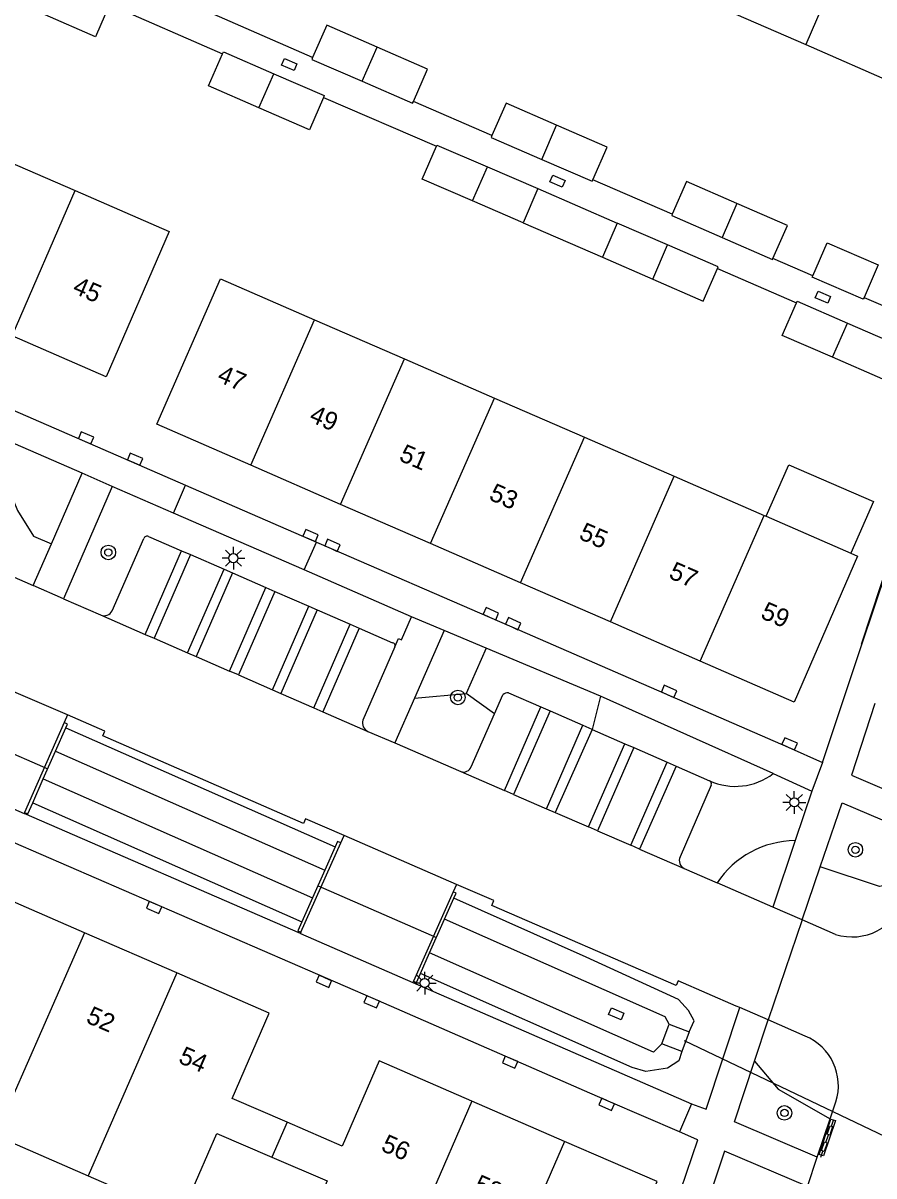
# Model space of a CAD drawing. Extents: x 136000 to 141014, y 402000 to 403500.
# Drawn here: x 138774.4 to 138821.2, y 402842.4 to 402905.9 of the extents above; entities that cross this region are included whole.
import ezdxf

# ---------------------------------------------------------------- set-up
doc = ezdxf.new("R2010")
doc.units = 0
for name, color, linetype in [('gg-afsc-hekwerk', 7, 'Continuous'), ('gg-anno-huisnummerreeks BGT', 7, 'Continuous'), ('gg-bbg-bijgebouw', 7, 'Continuous'), ('gg-bbg-hoofdgebouw', 7, 'Continuous'), ('gg-bbg-luifel en loopbrug', 7, 'Continuous'), ('gg-bbg-tussenscheiding', 7, 'Continuous'), ('gg-knt-verharding', 7, 'Continuous'), ('gg-knt-verharding nz', 7, 'Continuous'), ('gg-kntw-bovenkant insteek waterloop', 7, 'Continuous'), ('gg-kntw-waterlijn', 7, 'Continuous'), ('gg-kwrk-duiker nz buis', 7, 'Continuous'), ('gg-kwrk-kunstwerk', 7, 'Continuous'), ('gg-kwrk-uitstroombak niveau min 01', 7, 'Continuous'), ('gt-grn-afwateringsgoot', 7, 'Continuous'), ('gt-grn-groengrens', 7, 'Continuous'), ('gt-grn-weggrens', 7, 'Continuous'), ('gt-symb-afwateringsgoot', 7, 'Continuous'), ('gt-symb-boom', 7, 'Continuous'), ('gt-symb-kolk', 7, 'Continuous'), ('gt-symb-kolk center center', 7, 'Continuous'), ('gt-symb-lichtmast', 7, 'Continuous')]:
    doc.layers.add(name, color=color, linetype=linetype)

# ---------------------------------------------------------------- blocks, each defined once
blk = doc.blocks.new('gt0-KOLK')
at = {"layer": 'gt-symb-kolk'}
blk.add_lwpolyline([(0, 0), (0.375, 0), (0.375, 0.4), (-0.375, 0.4), (-0.375, 0), (0, 0)], dxfattribs=at)
blk = doc.blocks.new('gt0-LMAST')
at = {"layer": 'gt-symb-lichtmast'}
for p, q in [((-0.182, 0.173), (-0.447, 0.438)), ((-0.005, 0.246), (-0.005, 0.621)), ((0.172, 0.173), (0.437, 0.438)), ((-0.255, -0.004), (-0.63, -0.004)), ((-0.182, -0.181), (-0.447, -0.446)), ((-0.005, -0.254), (-0.005, -0.629)), ((0.437, -0.446), (0.172, -0.181)), ((0.245, -0.004), (0.62, -0.004))]:
    blk.add_line(p, q, dxfattribs=at)
blk.add_circle((-0.005, -0.004), 0.25, dxfattribs=at)
blk = doc.blocks.new('gt0-BOOM')
at = {"layer": 'gt-symb-boom'}
for radius in [0.4, 0.2]:
    blk.add_circle((0, 0), radius, dxfattribs=at)
blk = doc.blocks.new('gt0-KOLKCC')
at = {"layer": 'gt-symb-kolk center center'}
blk.add_lwpolyline([(-0.375, 0.2), (0.375, 0.2), (0.375, -0.2), (-0.375, -0.2)], close=True, dxfattribs=at)
blk = doc.blocks.new('gt0-AFWGT_1')
at = {"layer": 'gt-symb-afwateringsgoot'}
for p, q in [((-1.076, 0), (-0.726, 0)), ((-0.225, 0), (0.225, 0)), ((0.725, 0), (1.075, 0))]:
    blk.add_line(p, q, dxfattribs=at)
for points in [[(-0.726, 0.075), (-0.225, 0.075), (-0.225, -0.075), (-0.726, -0.075)], [(0.225, 0.075), (0.725, 0.075), (0.725, -0.075), (0.225, -0.075)]]:
    blk.add_lwpolyline(points, close=True, dxfattribs=at)

msp = doc.modelspace()

# ---------------------------------------------------------------- linework, layer by layer
at = {"layer": 'gg-afsc-hekwerk'}
for p, q in [((138779.15, 402906.872), (138785.363, 402904.168)), ((138790.33, 402903.966), (138783.314, 402907.027)), ((138790.928, 402901.76), (138797.143, 402899.075)), ((138800.206, 402899.665), (138795.877, 402901.548)), ((138810.135, 402895.331), (138805.761, 402897.232)), ((138817.873, 402891.939), (138815.678, 402892.897)), ((138812.616, 402892.342), (138816.968, 402890.454)), ((138820.692, 402890.749), (138826.078, 402888.418)), ((138825.489, 402886.708), (138820.535, 402871.644))]:
    msp.add_line(p, q, dxfattribs=at)
at = {"layer": 'gg-bbg-bijgebouw'}
for p, q in [((138791.102, 402905.741), (138790.33, 402903.966)), ((138793.877, 402904.534), (138791.102, 402905.741)), ((138784.594, 402902.401), (138785.363, 402904.168)), ((138787.374, 402901.191), (138784.594, 402902.401)), ((138800.978, 402901.442), (138800.206, 402899.665)), ((138803.759, 402900.234), (138800.978, 402901.442)), ((138796.359, 402897.261), (138797.143, 402899.075)), ((138799.95, 402897.943), (138802.728, 402896.742)), ((138799.137, 402896.061), (138796.359, 402897.261)), ((138802.728, 402896.742), (138801.915, 402894.86)), ((138810.923, 402897.136), (138810.135, 402895.331)), ((138813.697, 402895.926), (138810.923, 402897.136)), ((138801.915, 402894.86), (138799.137, 402896.061)), ((138807.095, 402894.848), (138806.287, 402892.962)), ((138809.875, 402893.64), (138807.095, 402894.848)), ((138806.287, 402892.962), (138809.063, 402891.756)), ((138817.844, 402891.872), (138817.873, 402891.939)), ((138816.188, 402888.657), (138816.968, 402890.454)), ((138818.959, 402887.456), (138816.188, 402888.657)), ((138821.729, 402886.254), (138818.959, 402887.456))]:
    msp.add_line(p, q, dxfattribs=at)
for points in [[(138779.15, 402906.872), (138778.375, 402905.107), (138775.605, 402906.31)], [(138785.363, 402904.168), (138785.412, 402904.281), (138788.192, 402903.071)], [(138795.877, 402901.548), (138796.651, 402903.327), (138793.877, 402904.534)], [(138790.33, 402903.966), (138790.284, 402903.861), (138793.059, 402902.654)], [(138788.192, 402903.071), (138790.972, 402901.861), (138790.928, 402901.76)], [(138793.059, 402902.654), (138795.833, 402901.447), (138795.877, 402901.548)], [(138790.928, 402901.76), (138790.154, 402899.981), (138787.374, 402901.191)], [(138805.761, 402897.232), (138806.54, 402899.025), (138803.759, 402900.234)], [(138797.143, 402899.075), (138797.172, 402899.143), (138799.95, 402897.943)], [(138800.206, 402899.665), (138800.161, 402899.562), (138802.942, 402898.354)], [(138802.942, 402898.354), (138805.723, 402897.145), (138805.761, 402897.232)], [(138810.135, 402895.331), (138810.103, 402895.257), (138812.877, 402894.047)], [(138815.678, 402892.897), (138816.471, 402894.715), (138813.697, 402895.926)], [(138812.877, 402894.047), (138815.651, 402892.836), (138815.678, 402892.897)], [(138812.616, 402892.342), (138812.655, 402892.432), (138809.875, 402893.64)], [(138817.873, 402891.939), (138818.66, 402893.757), (138821.466, 402892.538), (138820.692, 402890.749)], [(138809.063, 402891.756), (138811.838, 402890.55), (138812.616, 402892.342)], [(138820.692, 402890.749), (138820.652, 402890.657), (138817.844, 402891.872)], [(138816.968, 402890.454), (138817.004, 402890.538), (138819.775, 402889.337)], [(138819.775, 402889.337), (138822.545, 402888.135), (138822.495, 402888.02)]]:
    msp.add_lwpolyline(points, dxfattribs=at)
at = {"layer": 'gg-bbg-hoofdgebouw'}
for p, q in [((138812.529, 402906.823), (138817.48, 402904.669)), ((138817.48, 402904.669), (138822.432, 402902.514)), ((138772.302, 402898.788), (138777.253, 402896.632)), ((138777.253, 402896.632), (138782.432, 402894.376)), ((138782.432, 402894.376), (138778.958, 402886.376)), ((138781.742, 402883.764), (138785.256, 402891.775)), ((138785.256, 402891.775), (138790.437, 402889.52)), ((138790.437, 402889.52), (138795.388, 402887.366)), ((138778.958, 402886.376), (138773.775, 402888.63)), ((138795.388, 402887.366), (138800.34, 402885.211)), ((138800.34, 402885.211), (138805.291, 402883.056)), ((138786.922, 402881.507), (138781.742, 402883.764)), ((138805.291, 402883.056), (138810.242, 402880.901)), ((138791.872, 402879.35), (138786.922, 402881.507)), ((138810.242, 402880.901), (138815.194, 402878.746)), ((138796.823, 402877.193), (138791.872, 402879.35)), ((138815.194, 402878.746), (138815.307, 402878.697)), ((138815.307, 402878.697), (138819.971, 402876.667)), ((138801.773, 402875.036), (138796.823, 402877.193)), ((138806.724, 402872.879), (138801.773, 402875.036)), ((138811.674, 402870.722), (138806.724, 402872.879)), ((138816.841, 402868.471), (138811.674, 402870.722)), ((138782.847, 402853.552), (138777.76, 402855.765)), ((138804.199, 402844.276), (138799.099, 402846.494))]:
    msp.add_line(p, q, dxfattribs=at)
for points in [[(138819.971, 402876.667), (138820.339, 402876.507), (138816.841, 402868.471)], [(138777.76, 402855.765), (138772.672, 402857.979), (138770.637, 402853.302), (138767.39, 402854.715)], [(138788.93, 402845.334), (138785.899, 402846.647), (138787.935, 402851.338), (138782.847, 402853.552)], [(138799.099, 402846.494), (138793.999, 402848.711), (138791.96, 402844.021), (138788.93, 402845.334)], [(138773.696, 402846.828), (138772.731, 402844.65), (138777.96, 402842.379)], [(138777.96, 402842.379), (138783.073, 402840.159), (138785.055, 402844.718), (138788.089, 402843.411)], [(138799.936, 402834.117), (138804.88, 402831.961), (138809.299, 402842.059), (138804.199, 402844.276)], [(138788.089, 402843.411), (138791.122, 402842.105), (138789.132, 402837.51), (138794.229, 402835.291)]]:
    msp.add_lwpolyline(points, dxfattribs=at)
at = {"layer": 'gg-bbg-luifel en loopbrug'}
for p, q in [((138802.728, 402896.742), (138807.095, 402894.848)), ((138801.915, 402894.86), (138806.287, 402892.962))]:
    msp.add_line(p, q, dxfattribs=at)
msp.add_lwpolyline([(138815.307, 402878.697), (138816.545, 402881.541), (138821.208, 402879.509), (138819.971, 402876.667)], dxfattribs=at)
at = {"layer": 'gg-bbg-tussenscheiding'}
for p, q in [((138820.972, 402912.694), (138817.48, 402904.669)), ((138793.059, 402902.654), (138793.877, 402904.534)), ((138787.374, 402901.191), (138788.192, 402903.071)), ((138802.942, 402898.354), (138803.759, 402900.234)), ((138799.137, 402896.061), (138799.95, 402897.943)), ((138773.775, 402888.63), (138777.253, 402896.632)), ((138813.697, 402895.926), (138812.877, 402894.047)), ((138809.063, 402891.756), (138809.875, 402893.64)), ((138786.922, 402881.507), (138790.437, 402889.52)), ((138818.959, 402887.456), (138819.775, 402889.337)), ((138791.872, 402879.35), (138795.388, 402887.366)), ((138796.823, 402877.193), (138800.34, 402885.211)), ((138801.773, 402875.036), (138805.291, 402883.056)), ((138806.724, 402872.879), (138810.242, 402880.901)), ((138811.674, 402870.722), (138815.194, 402878.746)), ((138782.847, 402853.552), (138777.96, 402842.379)), ((138799.099, 402846.494), (138794.229, 402835.291)), ((138788.93, 402845.334), (138788.089, 402843.411))]:
    msp.add_line(p, q, dxfattribs=at)
for points in [[(138777.76, 402855.765), (138773.825, 402846.771), (138773.696, 402846.828)], [(138804.199, 402844.276), (138799.806, 402834.173), (138799.936, 402834.117)]]:
    msp.add_lwpolyline(points, dxfattribs=at)
at = {"layer": 'gg-knt-verharding'}
for p, q in [((138820.576, 402871.63), (138825.608, 402886.706)), ((138777.639, 402881.081), (138773.105, 402883.042)), ((138775.943, 402877.185), (138777.639, 402881.081)), ((138779.281, 402880.341), (138776.601, 402874.16)), ((138782.665, 402878.875), (138779.281, 402880.341)), ((138783.334, 402880.414), (138790.551, 402877.27)), ((138789.868, 402875.745), (138782.665, 402878.875)), ((138768.497, 402877.687), (138774.941, 402874.882)), ((138781.297, 402877.59), (138783.114, 402876.799)), ((138774.941, 402874.882), (138775.943, 402877.185)), ((138779.294, 402873.501), (138781.033, 402877.471)), ((138783.114, 402876.799), (138783.601, 402876.587)), ((138783.601, 402876.587), (138785.45, 402875.781)), ((138785.45, 402875.781), (138785.913, 402875.58)), ((138795.776, 402873.17), (138789.868, 402875.745)), ((138785.913, 402875.58), (138787.754, 402874.778)), ((138776.601, 402874.16), (138774.941, 402874.882)), ((138787.754, 402874.778), (138788.246, 402874.564)), ((138788.246, 402874.564), (138790.128, 402873.744)), ((138776.601, 402874.16), (138778.653, 402873.264)), ((138790.128, 402873.744), (138790.583, 402873.546)), ((138790.583, 402873.546), (138792.395, 402872.756)), ((138792.395, 402872.756), (138792.894, 402872.539)), ((138792.894, 402872.539), (138794.736, 402871.737)), ((138797.572, 402872.401), (138795.939, 402868.683)), ((138799.879, 402871.432), (138797.572, 402872.401)), ((138794.861, 402871.518), (138793.091, 402867.478)), ((138806.178, 402868.786), (138799.879, 402871.432)), ((138818.409, 402865.138), (138820.576, 402871.63)), ((138820.535, 402871.644), (138820.576, 402871.63)), ((138795.939, 402868.683), (138794.856, 402866.215)), ((138800.344, 402867.816), (138800.806, 402868.867)), ((138801.11, 402868.985), (138802.904, 402868.199)), ((138815.695, 402864.526), (138806.178, 402868.786)), ((138802.904, 402868.199), (138803.401, 402867.981)), ((138776.831, 402867.768), (138776.655, 402867.336)), ((138799.065, 402864.911), (138800.344, 402867.816)), ((138803.401, 402867.981), (138805.211, 402867.188)), ((138793.377, 402866.854), (138794.856, 402866.215)), ((138805.211, 402867.188), (138805.7, 402866.974)), ((138805.7, 402866.974), (138805.721, 402866.965)), ((138805.721, 402866.965), (138807.521, 402866.176)), ((138794.856, 402866.215), (138798.484, 402864.639)), ((138807.521, 402866.176), (138808.019, 402865.958)), ((138808.019, 402865.958), (138809.852, 402865.155)), ((138816.515, 402865.994), (138818.409, 402865.138)), ((138809.852, 402865.155), (138810.342, 402864.941)), ((138810.342, 402864.941), (138812.192, 402864.13)), ((138815.695, 402864.526), (138817.81, 402863.57)), ((138812.28, 402863.891), (138810.561, 402859.941)), ((138817.81, 402863.57), (138816.893, 402860.839)), ((138774.469, 402862.389), (138774.441, 402862.324)), ((138789.654, 402855.722), (138774.441, 402862.324)), ((138791.878, 402860.708), (138792.066, 402861.119)), ((138816.893, 402860.839), (138815.664, 402857.181)), ((138810.797, 402859.301), (138812.61, 402858.51)), ((138817.289, 402856.474), (138818.285, 402859.388)), ((138815.664, 402857.181), (138812.61, 402858.51)), ((138798.252, 402858.418), (138798.065, 402858.026)), ((138817.289, 402856.474), (138815.664, 402857.181)), ((138819.125, 402855.675), (138817.289, 402856.474)), ((138789.683, 402855.789), (138789.654, 402855.722)), ((138795.878, 402853.096), (138795.851, 402853.035)), ((138795.851, 402853.035), (138811.2, 402846.336)), ((138813.851, 402851.644), (138813.651, 402851.731)), ((138815.41, 402850.966), (138813.851, 402851.644)), ((138814.66, 402848.7), (138815.41, 402850.966)), ((138817.452, 402850.078), (138815.41, 402850.966)), ((138818.83, 402845.518), (138819.144, 402846.453)), ((138811.2, 402846.336), (138810.535, 402844.798)), ((138818.12, 402843.405), (138818.83, 402845.518)), ((138811.485, 402844.387), (138810.535, 402844.798)), ((138817.575, 402841.787), (138818.12, 402843.405))]:
    msp.add_line(p, q, dxfattribs=at)
for points in [[(138702.285, 402915.644), (138703.575, 402915.062), (138719.766, 402908.049), (138729.642, 402903.735), (138742.253, 402898.276), (138756.608, 402891.996), (138758.128, 402891.356), (138766.635, 402887.68), (138768.085, 402887.036), (138783.334, 402880.414)], [(138810.535, 402844.798), (138806.601, 402846.5), (138793.659, 402852.138), (138772.323, 402861.396), (138760.224, 402866.672), (138750.19, 402871.027), (138748.316, 402871.852), (138742.136, 402874.546), (138719.048, 402884.579), (138713.488, 402886.975), (138705.712, 402890.379), (138695.129, 402894.972), (138693.571, 402895.636)], [(138790.551, 402877.27), (138791.342, 402876.916), (138800.07, 402873.151), (138801.294, 402872.603), (138816.515, 402865.994)], [(138794.861, 402871.518), (138795.061, 402871.973), (138795.224, 402871.899), (138795.776, 402873.17)], [(138821.291, 402868.388), (138820.001, 402864.45), (138824.53, 402862.496)], [(138792.066, 402861.119), (138789.941, 402862.044), (138789.825, 402861.79), (138778.774, 402866.6), (138778.894, 402866.863), (138776.831, 402867.768)], [(138818.285, 402859.388), (138819.49, 402862.915), (138824.025, 402860.987)], [(138813.651, 402851.731), (138810.454, 402853.112), (138810.348, 402852.854), (138800.196, 402857.275), (138800.313, 402857.534), (138798.252, 402858.418)], [(138811.2, 402846.336), (138811.994, 402846.044), (138813.851, 402851.644)], [(138818.12, 402843.405), (138813.557, 402845.362), (138814.66, 402848.7)], [(138808.738, 402836.109), (138811.532, 402844.367), (138811.485, 402844.387)], [(138817.575, 402841.787), (138813.013, 402843.731), (138811.596, 402839.521), (138811.714, 402839.481)]]:
    msp.add_lwpolyline(points, dxfattribs=at)
for centre, radius, start, end in [((138781.213, 402877.423), 0.187, 63.36947, 165.15819), ((138778.844, 402873.732), 0.506, 247.7859, 332.79632), ((138794.701, 402871.572), 0.169, 341.34675, 78.08665), ((138801.06, 402868.662), 0.326, 81.23924, 141.18899), ((138793.597, 402867.333), 0.527, 163.97615, 245.27098), ((138798.633, 402865.078), 0.463, 251.2482, 338.92588), ((138812.107, 402863.963), 0.188, 337.48964, 62.93786), ((138811.016, 402859.745), 0.496, 156.75856, 243.72434), ((138820.033, 402858.546), 3.011, 252.4422, 342.1956), ((138816.315, 402847.34), 2.965, 342.59361, 67.44883)]:
    msp.add_arc(centre, radius, start, end, dxfattribs=at)
at = {"layer": 'gg-knt-verharding nz'}
for p, q in [((138779.281, 402880.341), (138777.639, 402881.081)), ((138781.109, 402872.195), (138783.114, 402876.799)), ((138783.601, 402876.587), (138781.596, 402871.983)), ((138783.445, 402871.178), (138785.45, 402875.781)), ((138785.913, 402875.58), (138783.908, 402870.976)), ((138785.749, 402870.175), (138787.754, 402874.778)), ((138788.246, 402874.564), (138786.241, 402869.96)), ((138788.123, 402869.141), (138790.128, 402873.744)), ((138778.653, 402873.264), (138781.109, 402872.195)), ((138790.583, 402873.546), (138788.578, 402868.943)), ((138797.572, 402872.401), (138795.776, 402873.17)), ((138790.391, 402868.154), (138792.395, 402872.756)), ((138792.894, 402872.539), (138790.889, 402867.937)), ((138781.109, 402872.195), (138781.596, 402871.983)), ((138781.596, 402871.983), (138783.445, 402871.178)), ((138783.445, 402871.178), (138783.908, 402870.976)), ((138783.908, 402870.976), (138785.749, 402870.175)), ((138786.241, 402869.96), (138785.749, 402870.175)), ((138786.241, 402869.96), (138788.123, 402869.141)), ((138776.831, 402867.768), (138772.959, 402869.415)), ((138788.123, 402869.141), (138788.578, 402868.943)), ((138788.578, 402868.943), (138790.391, 402868.154)), ((138790.391, 402868.154), (138790.889, 402867.937)), ((138800.888, 402863.597), (138802.904, 402868.199)), ((138790.889, 402867.937), (138793.377, 402866.854)), ((138803.401, 402867.981), (138801.386, 402863.381)), ((138803.199, 402862.595), (138805.211, 402867.188)), ((138805.721, 402866.965), (138803.688, 402862.383)), ((138805.512, 402861.592), (138807.521, 402866.176)), ((138808.019, 402865.958), (138806.011, 402861.376)), ((138807.847, 402860.58), (138809.852, 402865.155)), ((138810.342, 402864.941), (138808.338, 402860.367)), ((138798.484, 402864.639), (138800.888, 402863.597)), ((138801.386, 402863.381), (138800.888, 402863.597)), ((138801.386, 402863.381), (138803.199, 402862.595)), ((138803.199, 402862.595), (138803.688, 402862.383)), ((138803.688, 402862.383), (138805.512, 402861.592)), ((138798.252, 402858.418), (138792.066, 402861.119)), ((138806.011, 402861.376), (138805.512, 402861.592)), ((138806.011, 402861.376), (138807.847, 402860.58)), ((138808.338, 402860.367), (138807.847, 402860.58)), ((138808.338, 402860.367), (138810.797, 402859.301))]:
    msp.add_line(p, q, dxfattribs=at)
at = {"layer": 'gg-kntw-bovenkant insteek waterloop'}
for p, q in [((138776.737, 402867.046), (138791.572, 402860.491)), ((138774.915, 402862.922), (138789.735, 402856.374))]:
    msp.add_line(p, q, dxfattribs=at)
for points in [[(138811.071, 402850.304), (138811.345, 402850.908), (138811.036, 402851.485), (138810.469, 402852.092), (138805.4, 402854.428), (138798.103, 402857.664)], [(138810.669, 402849.23), (138810.488, 402848.716), (138809.868, 402848.306), (138808.676, 402848.128), (138807.924, 402848.341), (138796.262, 402853.514)]]:
    msp.add_lwpolyline(points, dxfattribs=at)
at = {"layer": 'gg-kntw-waterlijn'}
for p, q in [((138776.17, 402865.762), (138791, 402859.209)), ((138775.495, 402864.235), (138790.319, 402857.684))]:
    msp.add_line(p, q, dxfattribs=at)
for points in [[(138809.965, 402850.731), (138809.739, 402851.135), (138797.596, 402856.521)], [(138809.563, 402849.657), (138809.092, 402849.198), (138796.772, 402854.663)]]:
    msp.add_lwpolyline(points, dxfattribs=at)
at = {"layer": 'gg-kwrk-duiker nz buis'}
for p, q in [((138771.521, 402866.625), (138775.75, 402864.783)), ((138790.626, 402858.353), (138797.155, 402855.499)), ((138810.784, 402849.837), (138830.436, 402840.434))]:
    msp.add_line(p, q, dxfattribs=at)
at = {"layer": 'gg-kwrk-kunstwerk'}
for p, q in [((138776.655, 402867.336), (138774.469, 402862.389)), ((138776.17, 402865.762), (138776.737, 402867.046)), ((138775.495, 402864.235), (138776.17, 402865.762)), ((138774.915, 402862.922), (138775.495, 402864.235)), ((138789.683, 402855.789), (138791.878, 402860.708)), ((138791.572, 402860.491), (138791, 402859.209)), ((138791, 402859.209), (138790.319, 402857.684)), ((138798.065, 402858.026), (138795.878, 402853.096)), ((138790.319, 402857.684), (138789.735, 402856.374)), ((138797.596, 402856.521), (138798.103, 402857.664)), ((138796.772, 402854.663), (138797.596, 402856.521)), ((138796.262, 402853.514), (138796.772, 402854.663))]:
    msp.add_line(p, q, dxfattribs=at)
for points in [[(138776.737, 402867.046), (138776.83, 402867.257), (138776.655, 402867.336)], [(138774.469, 402862.389), (138774.645, 402862.311), (138774.915, 402862.922)], [(138791.878, 402860.708), (138791.705, 402860.79), (138791.572, 402860.491)], [(138798.103, 402857.664), (138798.229, 402857.947), (138798.065, 402858.026)], [(138789.735, 402856.374), (138789.51, 402855.871), (138789.683, 402855.789)], [(138795.878, 402853.096), (138796.042, 402853.017), (138796.262, 402853.514)]]:
    msp.add_lwpolyline(points, dxfattribs=at)
at = {"layer": 'gg-kwrk-uitstroombak niveau min 01'}
for p, q in [((138809.563, 402849.657), (138809.965, 402850.731)), ((138809.965, 402850.731), (138811.071, 402850.304)), ((138811.071, 402850.304), (138810.669, 402849.23)), ((138810.669, 402849.23), (138809.563, 402849.657))]:
    msp.add_line(p, q, dxfattribs=at)
at = {"layer": 'gt-grn-afwateringsgoot'}
msp.add_lwpolyline([(138818.455, 402843.475), (138818.229, 402843.56), (138818.869, 402845.506), (138819.113, 402845.427), (138818.455, 402843.475)], dxfattribs=at)
at = {"layer": 'gt-grn-groengrens'}
for p, q in [((138782.665, 402878.875), (138783.334, 402880.414)), ((138789.868, 402875.745), (138790.551, 402877.27)), ((138799.879, 402871.432), (138798.783, 402868.938)), ((138795.939, 402868.683), (138798.783, 402868.938)), ((138800.344, 402867.816), (138798.783, 402868.938)), ((138806.178, 402868.786), (138805.721, 402866.965))]:
    msp.add_line(p, q, dxfattribs=at)
for points in [[(138772.805, 402882.081), (138774.07, 402879.015), (138774.965, 402877.61), (138775.943, 402877.185)], [(138823.234, 402858.623), (138821.538, 402858.314), (138818.285, 402859.388)], [(138814.66, 402848.7), (138815.97, 402847.15), (138818.83, 402845.518)]]:
    msp.add_lwpolyline(points, dxfattribs=at)
for centre, radius, start, end in [((138813.608, 402867.292), 3.465, 245.87036, 307.02899), ((138816.939, 402855.652), 5.187, 90.50768, 146.56505)]:
    msp.add_arc(centre, radius, start, end, dxfattribs=at)
at = {"layer": 'gt-grn-weggrens'}
for p, q in [((138818.409, 402865.138), (138817.81, 402863.57)), ((138770.588, 402864.005), (138774.441, 402862.324)), ((138817.289, 402856.474), (138815.41, 402850.966)), ((138789.654, 402855.722), (138795.851, 402853.035))]:
    msp.add_line(p, q, dxfattribs=at)

# ---------------------------------------------------------------- block references
at = {"layer": 'gt-symb-afwateringsgoot', "xscale": 1.0000122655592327, "yscale": 1.0000122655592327, "rotation": 71.1936235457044}
msp.add_blockref('gt0-AFWGT_1', (138818.66, 402844.432), dxfattribs=at)
at = {"layer": 'gt-symb-boom'}
for p in [(138779.079, 402876.709), (138798.327, 402868.722), (138820.217, 402860.334), (138816.31, 402845.844)]:
    msp.add_blockref('gt0-BOOM', p, dxfattribs=at)
at = {"layer": 'gt-symb-kolk'}
for p, rotation in [((138777.774, 402882.83), -23.420054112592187), ((138780.474, 402881.658), -23.420054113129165), ((138790.137, 402877.455), -23.42005411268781), ((138791.342, 402876.916), -23.420054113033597), ((138800.07, 402873.151), -23.420054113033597), ((138801.294, 402872.603), -23.420054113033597), ((138809.881, 402868.875), -23.420054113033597), ((138816.52, 402865.992), -23.420054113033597), ((138781.677, 402857.335), 156.52910427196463), ((138791.031, 402853.273), 156.52588999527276), ((138793.659, 402852.138), 156.6339961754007), ((138801.283, 402848.822), 156.49306870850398), ((138806.601, 402846.5), 156.4135944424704)]:
    msp.add_blockref('gt0-KOLK', p, dxfattribs=dict(at, rotation=rotation))
at = {"layer": 'gt-symb-kolk center center'}
for p, rotation in [((138789.04, 402903.571), -23.420054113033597), ((138803.814, 402897.15), -23.420054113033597), ((138818.429, 402890.762), -23.420054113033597), ((138807.048, 402851.308), 157.03559722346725)]:
    msp.add_blockref('gt0-KOLKCC', p, dxfattribs=dict(at, rotation=rotation))
at = {"layer": 'gt-symb-lichtmast'}
for p in [(138785.972, 402876.397), (138816.86, 402862.946), (138796.507, 402852.998)]:
    msp.add_blockref('gt0-LMAST', p, dxfattribs=at)

# ---------------------------------------------------------------- texts
at = {"layer": 'gg-anno-huisnummerreeks BGT'}
for s, p in [('45', (138777.05, 402891.022)), ('47', (138785.017, 402886.155)), ('49', (138790.082, 402883.948)), ('51', (138795.032, 402881.791)), ('53', (138799.983, 402879.634)), ('55', (138804.933, 402877.477)), ('57', (138809.884, 402875.32)), ('59', (138814.942, 402873.116)), ('52', (138777.796, 402850.842)), ('54', (138782.882, 402848.629)), ('56', (138794.042, 402843.785)), ('58', (138799.142, 402841.568))]:
    msp.add_text(s, height=1, rotation=336.5, dxfattribs=at).set_placement(p)

doc.saveas('drawing.dxf')
